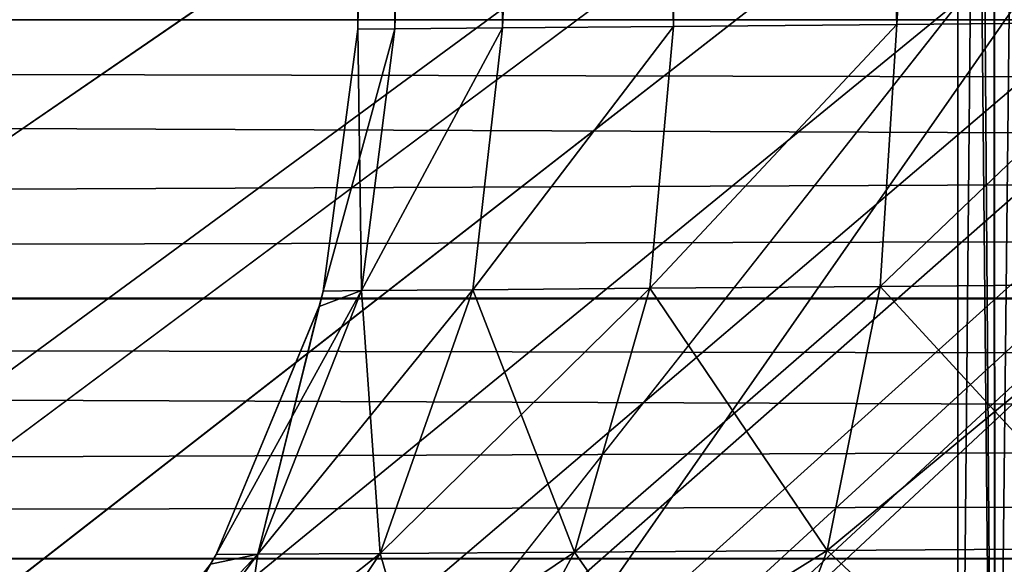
# Model space of a CAD drawing. Header units: metres. Extents: x -206 to 75, y -104 to 104.
# Tile 739 of 1056: x -25.679 to -25.222, y -45.253 to -45. Entities that reach past the tile are written whole.
import ezdxf

# ---------------------------------------------------------------- set-up
doc = ezdxf.new("R2010")
doc.units = ezdxf.units.M
doc.layers.add('solid_01_1-CONSUMER_THERM_B_125288', color=7, linetype='CONTINUOUS')

msp = doc.modelspace()

# ---------------------------------------------------------------- linework, layer by layer
at = {"layer": 'solid_01_1-CONSUMER_THERM_B_125288'}
for points in [[(-27.776106, 66.214066), (28.050987, 67.836098), (-27.757145, -66.232315)], [(28.050987, 67.836098), (-27.757065, -66.785934), (-27.757145, -66.232315)], [(28.050987, 67.836098), (27.851068, 67.319839), (-27.757065, -66.785934)], [(27.851068, 67.319839), (27.74942, 66.775635), (-27.757065, -66.785934)], [(27.74942, 66.775635), (-28.058632, -67.846397), (-27.858715, -67.330139)], [(27.74942, 66.775635), (27.749498, 66.222015), (-28.058632, -67.846397)], [(27.74942, 66.775635), (-27.858715, -67.330139), (-27.757065, -66.785934)], [(27.749498, 66.222015), (27.768459, -66.224365), (-28.058632, -67.846397)], [(-25.500031, -42.500023, 66.5), (-25.521885, -45.004387, 66.5), (-25.504848, -45.004242, 66.370598)], [(-25.500031, -42.500023, 72.5), (-25.521885, -45.004387, 72.5), (-25.521885, -45.004387, 66.5)], [(-25.500031, -42.500023, 66.5), (-25.500031, -42.500023, 72.5), (-25.521885, -45.004387, 66.5)], [(-25.482952, -42.500023, 72.629539), (-25.504848, -45.004238, 72.629402), (-25.521885, -45.004387, 72.5)], [(-25.500031, -42.500023, 72.5), (-25.482952, -42.500023, 72.629539), (-25.521885, -45.004387, 72.5)], [(-25.521885, -45.004387, 57.5), (-25.500031, -42.500023, 57.5), (-25.500031, -42.500023, 63.5)], [(-25.504848, -45.004242, 57.370602), (-25.500031, -42.500023, 57.5), (-25.521885, -45.004387, 57.5)], [(-25.521885, -45.004387, 63.5), (-25.500031, -42.500023, 63.5), (-25.482952, -42.500023, 63.629539)], [(-25.521885, -45.004387, 57.5), (-25.500031, -42.500023, 63.5), (-25.521885, -45.004387, 63.5)], [(-25.504848, -45.004238, 63.629398), (-25.521885, -45.004387, 63.5), (-25.482952, -42.500023, 63.629539)], [(-25.521885, -45.004387, 48.5), (-25.500031, -42.500023, 48.5), (-25.500031, -42.500023, 54.5)], [(-25.504848, -45.004242, 48.370602), (-25.500031, -42.500023, 48.5), (-25.521885, -45.004387, 48.5)], [(-25.521885, -45.004387, 54.5), (-25.500031, -42.500023, 54.5), (-25.482952, -42.500023, 54.629539)], [(-25.521885, -45.004387, 54.5), (-25.521885, -45.004387, 48.5), (-25.500031, -42.500023, 54.5)], [(-25.504848, -45.004238, 54.629398), (-25.521885, -45.004387, 54.5), (-25.482952, -42.500023, 54.629539)], [(-25.482952, -42.500023, 66.370461), (-25.504848, -45.004242, 66.370598), (-25.454899, -45.003799, 66.250015)], [(-25.500031, -42.500023, 66.5), (-25.504848, -45.004242, 66.370598), (-25.482952, -42.500023, 66.370461)], [(-25.433054, -42.500023, 72.749969), (-25.454899, -45.003799, 72.749985), (-25.504848, -45.004238, 72.629402)], [(-25.482952, -42.500023, 72.629539), (-25.433054, -42.500023, 72.749969), (-25.504848, -45.004238, 72.629402)], [(-25.504848, -45.004242, 57.370602), (-25.482952, -42.500023, 57.370461), (-25.500031, -42.500023, 57.5)], [(-25.454899, -45.003799, 57.250015), (-25.482952, -42.500023, 57.370461), (-25.504848, -45.004242, 57.370602)], [(-25.504848, -45.004238, 63.629398), (-25.482952, -42.500023, 63.629539), (-25.433054, -42.500023, 63.749966)], [(-25.504848, -45.004238, 63.629398), (-25.433054, -42.500023, 63.749966), (-25.454899, -45.003799, 63.749985)], [(-25.504848, -45.004242, 48.370602), (-25.482952, -42.500023, 48.370461), (-25.500031, -42.500023, 48.5)], [(-25.454899, -45.003799, 48.250015), (-25.482952, -42.500023, 48.370461), (-25.504848, -45.004242, 48.370602)], [(-25.504848, -45.004238, 54.629398), (-25.482952, -42.500023, 54.629539), (-25.433054, -42.500023, 54.749966)], [(-25.504848, -45.004238, 54.629398), (-25.433054, -42.500023, 54.749966), (-25.454899, -45.003799, 54.749985)], [(-25.482952, -42.500023, 66.370461), (-25.454899, -45.003799, 66.250015), (-25.433054, -42.500023, 66.250031)], [(-25.454899, -45.003799, 57.250015), (-25.433054, -42.500023, 57.250034), (-25.482952, -42.500023, 57.370461)], [(-25.454899, -45.003799, 48.250015), (-25.433054, -42.500023, 48.250034), (-25.482952, -42.500023, 48.370461)], [(-25.433054, -42.500023, 66.250031), (-25.454899, -45.003799, 66.250015), (-25.375437, -45.003109, 66.146461)], [(-25.353584, -42.500023, 72.853554), (-25.375437, -45.003109, 72.853539), (-25.454899, -45.003799, 72.749985)], [(-25.433054, -42.500023, 72.749969), (-25.353584, -42.500023, 72.853554), (-25.454899, -45.003799, 72.749985)], [(-25.375437, -45.003109, 57.146461), (-25.433054, -42.500023, 57.250034), (-25.454899, -45.003799, 57.250015)], [(-25.454899, -45.003799, 63.749985), (-25.433054, -42.500023, 63.749966), (-25.353584, -42.500023, 63.853554)], [(-25.454899, -45.003799, 63.749985), (-25.353584, -42.500023, 63.853554), (-25.375437, -45.003109, 63.853539)], [(-25.375437, -45.003109, 48.146461), (-25.433054, -42.500023, 48.250034), (-25.454899, -45.003799, 48.250015)], [(-25.454899, -45.003799, 54.749985), (-25.433054, -42.500023, 54.749966), (-25.353584, -42.500023, 54.853554)], [(-25.454899, -45.003799, 54.749985), (-25.353584, -42.500023, 54.853554), (-25.375437, -45.003109, 54.853539)], [(-25.433054, -42.500023, 66.250031), (-25.375437, -45.003109, 66.146461), (-25.353584, -42.500023, 66.146446)], [(-25.375437, -45.003109, 57.146461), (-25.353584, -42.500023, 57.146446), (-25.433054, -42.500023, 57.250034)], [(-25.375437, -45.003109, 48.146461), (-25.353584, -42.500023, 48.146446), (-25.433054, -42.500023, 48.250034)], [(-25.353584, -42.500023, 66.146446), (-25.375437, -45.003109, 66.146461), (-25.271873, -45.002205, 66.066994)], [(-25.353584, -42.500023, 72.853554), (-25.271872, -45.002205, 72.933006), (-25.375437, -45.003109, 72.853539)], [(-25.271873, -45.002205, 57.066998), (-25.353584, -42.500023, 57.146446), (-25.375437, -45.003109, 57.146461)], [(-25.375437, -45.003109, 63.853539), (-25.353584, -42.500023, 63.853554), (-25.271872, -45.002205, 63.933002)], [(-25.271873, -45.002205, 48.066998), (-25.353584, -42.500023, 48.146446), (-25.375437, -45.003109, 48.146461)], [(-25.375437, -45.003109, 54.853539), (-25.353584, -42.500023, 54.853554), (-25.271872, -45.002205, 54.933002)], [(-25.353584, -42.500023, 66.146446), (-25.271873, -45.002205, 66.066994), (-25.249994, -42.500023, 66.066978)], [(-25.353584, -42.500023, 72.853554), (-25.249994, -42.500023, 72.933022), (-25.271872, -45.002205, 72.933006)], [(-25.271873, -45.002205, 57.066998), (-25.249994, -42.500023, 57.066978), (-25.353584, -42.500023, 57.146446)], [(-25.271872, -45.002205, 63.933002), (-25.353584, -42.500023, 63.853554), (-25.249994, -42.500023, 63.933022)], [(-25.271873, -45.002205, 48.066998), (-25.249994, -42.500023, 48.066978), (-25.353584, -42.500023, 48.146446)], [(-25.271872, -45.002205, 54.933002), (-25.353584, -42.500023, 54.853554), (-25.249994, -42.500023, 54.933022)], [(-25.249994, -42.500023, 66.066978), (-25.271873, -45.002205, 66.066994), (-25.151258, -45.001152, 66.017036)], [(-25.151258, -45.001152, 57.01704), (-25.249994, -42.500023, 57.066978), (-25.271873, -45.002205, 57.066998)], [(-25.151258, -45.001152, 48.01704), (-25.249994, -42.500023, 48.066978), (-25.271873, -45.002205, 48.066998)], [(-25.12956, -42.500023, 72.982918), (-25.15126, -45.001152, 72.982964), (-25.271872, -45.002205, 72.933006)], [(-25.249994, -42.500023, 72.933022), (-25.12956, -42.500023, 72.982918), (-25.271872, -45.002205, 72.933006)], [(-25.271872, -45.002205, 63.933002), (-25.249994, -42.500023, 63.933022), (-25.12956, -42.500023, 63.982922)], [(-25.271872, -45.002205, 63.933002), (-25.12956, -42.500023, 63.982922), (-25.15126, -45.001152, 63.98296)], [(-25.271872, -45.002205, 54.933002), (-25.249994, -42.500023, 54.933022), (-25.12956, -42.500023, 54.982922)], [(-25.271872, -45.002205, 54.933002), (-25.12956, -42.500023, 54.982922), (-25.15126, -45.001152, 54.98296)], [(-25.249994, -42.500023, 66.066978), (-25.151258, -45.001152, 66.017036), (-25.12956, -42.500023, 66.017082)], [(-25.151258, -45.001152, 57.01704), (-25.12956, -42.500023, 57.017078), (-25.249994, -42.500023, 57.066978)], [(-25.151258, -45.001152, 48.01704), (-25.12956, -42.500023, 48.017078), (-25.249994, -42.500023, 48.066978)], [(-37.500031, -45.000031, 46), (37.499969, -42.999996, 46), (-0.000026, -44.55809, 46)], [(-37.500031, -43.000031, 46), (37.499969, -42.999996, 46), (-37.500031, -45.000031, 46)], [(-7.215464, -45.000015, 75), (-6.608119, -44.985512, 75), (-37.500031, -43.000031, 75)], [(-37.500031, -45.000031, 75), (-7.215464, -45.000015, 75), (-37.500031, -43.000031, 75)], [(-31.74662, -53.242668, 3.5), (-23.761374, -43.971901, 3.5), (-22.476263, -43.414597, 3.5)], [(-31.74662, -53.242668, 3.5), (-22.476263, -43.414597, 3.5), (-22.468449, -43.964489, 3.5)], [(-32.296379, -52.692909, 13.474928), (-23.106104, -43.483643, 13.477894), (-23.225908, -43.472317, 13.493205)], [(-32.296379, -52.692909, 13.474928), (-23.225908, -43.472317, 13.493205), (-23.328947, -43.478725, 13.498845)], [(-32.296379, -52.692909, 13.474928), (-23.328947, -43.478725, 13.498845), (-23.418198, -43.500023, 13.5)], [(-32.296379, -52.692909, 13.474928), (-22.97193, -43.513222, 13.445751), (-23.106104, -43.483643, 13.477894)], [(-34.074657, -44.88625, 13.5), (-33.722519, -45.069481, 13.5), (-23.418198, -43.500023, 13.5)], [(-33.722519, -45.069481, 13.5), (-33.387688, -45.282707, 13.5), (-23.418198, -43.500023, 13.5)], [(-33.387688, -45.282707, 13.5), (-33.072716, -45.524311, 13.5), (-23.418198, -43.500023, 13.5)], [(-33.072716, -45.524311, 13.5), (-32.779999, -45.792446, 13.5), (-23.418198, -43.500023, 13.5)], [(-32.779999, -45.792446, 13.5), (-32.511768, -46.085075, 13.5), (-23.418198, -43.500023, 13.5)], [(-32.778759, -52.226917, 13.5), (-32.453728, -52.535561, 13.5), (-23.418198, -43.500023, 13.5)], [(-32.510639, -51.934185, 13.5), (-32.778759, -52.226917, 13.5), (-23.418198, -43.500023, 13.5)], [(-32.511768, -46.085075, 13.5), (-32.270065, -46.399967, 13.5), (-23.418198, -43.500023, 13.5)], [(-32.269058, -51.619198, 13.5), (-32.510639, -51.934185, 13.5), (-23.418198, -43.500023, 13.5)], [(-32.296379, -52.692909, 13.474928), (-23.418198, -43.500023, 13.5), (-32.453728, -52.535561, 13.5)], [(-32.270065, -46.399967, 13.5), (-32.056728, -46.73473, 13.5), (-23.418198, -43.500023, 13.5)], [(-32.055851, -51.284355, 13.5), (-32.269058, -51.619198, 13.5), (-23.418198, -43.500023, 13.5)], [(-32.056728, -46.73473, 13.5), (-31.873381, -47.086807, 13.5), (-23.418198, -43.500023, 13.5)], [(-31.872639, -50.932205, 13.5), (-32.055851, -51.284355, 13.5), (-23.418198, -43.500023, 13.5)], [(-31.873381, -47.086807, 13.5), (-31.721422, -47.453526, 13.5), (-23.418198, -43.500023, 13.5)], [(-31.720821, -50.56543, 13.5), (-31.872639, -50.932205, 13.5), (-23.418198, -43.500023, 13.5)], [(-31.721422, -47.453526, 13.5), (-31.602005, -47.832085, 13.5), (-23.418198, -43.500023, 13.5)], [(-31.601549, -50.186813, 13.5), (-31.720821, -50.56543, 13.5), (-23.418198, -43.500023, 13.5)], [(-31.602005, -47.832085, 13.5), (-31.516037, -48.219616, 13.5), (-23.418198, -43.500023, 13.5)], [(-31.515738, -49.79929, 13.5), (-31.601549, -50.186813, 13.5), (-23.418198, -43.500023, 13.5)], [(-31.516037, -48.219616, 13.5), (-31.464174, -48.613136, 13.5), (-23.418198, -43.500023, 13.5)], [(-31.46402, -49.405685, 13.5), (-31.515738, -49.79929, 13.5), (-23.418198, -43.500023, 13.5)], [(-31.464174, -48.613136, 13.5), (-31.446808, -49.009651, 13.5), (-23.418198, -43.500023, 13.5)], [(-31.46402, -49.405685, 13.5), (-23.418198, -43.500023, 13.5), (-31.446808, -49.009651, 13.5)], [(-32.296379, -52.692909, 13.474928), (-32.146782, -52.842506, 13.400871), (-22.97193, -43.513222, 13.445751)], [(-32.146782, -52.842506, 13.400871), (-22.833157, -43.556263, 13.39128), (-22.97193, -43.513222, 13.445751)], [(-32.146782, -52.842506, 13.400871), (-32.012604, -52.976685, 13.281551), (-22.833157, -43.556263, 13.39128)], [(-32.012604, -52.976685, 13.281551), (-22.766403, -43.580116, 13.35567), (-22.833157, -43.556263, 13.39128)], [(-32.012604, -52.976685, 13.281551), (-22.703268, -43.604183, 13.315196), (-22.766403, -43.580116, 13.35567)], [(-32.012604, -52.976685, 13.281551), (-22.644897, -43.627785, 13.270741), (-22.703268, -43.604183, 13.315196)], [(-32.012604, -52.976685, 13.281551), (-31.900591, -53.088696, 13.122963), (-22.644897, -43.627785, 13.270741)], [(-31.900591, -53.088696, 13.122963), (-22.591944, -43.650574, 13.223137), (-22.644897, -43.627785, 13.270741)], [(-31.900591, -53.088696, 13.122963), (-22.545523, -43.67223, 13.173878), (-22.591944, -43.650574, 13.223137)], [(-31.900591, -53.088696, 13.122963), (-22.505962, -43.692696, 13.124171), (-22.545523, -43.67223, 13.173878)], [(-31.900591, -53.088696, 13.122963), (-22.473345, -43.712097, 13.075119), (-22.505962, -43.692696, 13.124171)], [(-31.900591, -53.088696, 13.122963), (-31.81637, -53.172916, 12.933075), (-22.473345, -43.712097, 13.075119)], [(-31.81637, -53.172916, 12.933075), (-22.447515, -43.730572, 13.02775), (-22.473345, -43.712097, 13.075119)], [(-31.81637, -53.172916, 12.933075), (-22.42779, -43.748486, 12.982288), (-22.447515, -43.730572, 13.02775)], [(-31.81637, -53.172916, 12.933075), (-22.413593, -43.766106, 12.938953), (-22.42779, -43.748486, 12.982288)], [(-31.81637, -53.172916, 12.933075), (-22.404091, -43.784035, 12.896791), (-22.413593, -43.766106, 12.938953)], [(-31.81637, -53.172916, 12.933075), (-31.764172, -53.225117, 12.721427), (-22.404091, -43.784035, 12.896791)], [(-31.764172, -53.225117, 12.721427), (-22.398977, -43.802319, 12.856084), (-22.404091, -43.784035, 12.896791)], [(-31.764172, -53.225117, 12.721427), (-22.397982, -43.821037, 12.817101), (-22.398977, -43.802319, 12.856084)], [(-25.226442, -45.608761, 72.529541), (-25.243778, -43.815868, 72.400002), (-25.243523, -45.608761, 72.400002)], [(-25.243778, -43.815868, 66.5), (-25.243523, -45.608761, 72.400002), (-25.243778, -43.815868, 72.400002)], [(-25.243523, -45.608761, 66.5), (-25.243523, -45.608761, 72.400002), (-25.243778, -43.815868, 66.5)], [(-25.226442, -45.608761, 72.529541), (-25.239645, -43.815868, 72.464165), (-25.243778, -43.815868, 72.400002)], [(-25.226742, -43.815868, 66.37059), (-25.243523, -45.608761, 66.5), (-25.243778, -43.815868, 66.5)], [(-25.226442, -45.608761, 66.370461), (-25.243523, -45.608761, 66.5), (-25.226742, -43.815868, 66.37059)], [(-25.226442, -45.608761, 72.529541), (-25.227333, -43.815868, 72.527176), (-25.239645, -43.815868, 72.464165)], [(-25.226442, -45.608761, 72.529541), (-25.206884, -43.815865, 72.588501), (-25.227333, -43.815868, 72.527176)], [(-25.226442, -45.608761, 66.370461), (-25.226742, -43.815868, 66.37059), (-25.17679, -43.815861, 66.25)], [(-25.176546, -45.608753, 66.250031), (-25.226442, -45.608761, 66.370461), (-25.17679, -43.815861, 66.25)], [(-25.226442, -45.608761, 72.529541), (-25.176546, -45.608753, 72.649971), (-25.206884, -43.815865, 72.588501)], [(-31.764172, -53.225117, 12.721427), (-22.400311, -43.839455, 12.780789), (-22.397982, -43.821037, 12.817101)], [(-31.764172, -53.225117, 12.721427), (-22.412003, -43.874203, 12.717447), (-22.400311, -43.839455, 12.780789)], [(-31.764172, -53.225117, 12.721427), (-31.74662, -53.242668, 12.5), (-22.412003, -43.874203, 12.717447)], [(-31.74662, -53.242668, 12.5), (-22.427774, -43.904499, 12.664712), (-22.412003, -43.874203, 12.717447)], [(-31.74662, -53.242668, 12.5), (-22.443794, -43.92989, 12.618376), (-22.427774, -43.904499, 12.664712)], [(-31.74662, -53.242668, 12.5), (-22.457331, -43.949314, 12.575701), (-22.443794, -43.92989, 12.618376)], [(-31.74662, -53.242668, 12.5), (-22.465839, -43.960968, 12.535916), (-22.457331, -43.949314, 12.575701)], [(-31.74662, -53.242668, 12.5), (-22.468449, -43.964489, 12.5), (-22.465839, -43.960968, 12.535916)], [(-22.468449, -43.964489, 3.5), (-22.468449, -43.964489, 12.5), (-31.74662, -53.242668, 12.5)], [(-31.74662, -53.242668, 3.5), (-22.468449, -43.964489, 3.5), (-31.74662, -53.242668, 12.5)], [(-31.74662, -53.242668, 3.5), (-23.781349, -43.981968, 3.5), (-23.761374, -43.971901, 3.5)], [(-31.74662, -53.242668, 3.5), (-25.006231, -44.691532, 3.5), (-23.781349, -43.981968, 3.5)], [(-0.000026, -44.55809, 46), (-2.693382, -44.669418, 46), (-37.500031, -45.000031, 46)], [(-2.693382, -44.669418, 46), (-7.215464, -45.000015, 46), (-37.500031, -45.000031, 46)], [(-31.74662, -53.242668, 3.5), (-26.153526, -45.546333, 3.5), (-25.006231, -44.691532, 3.5)], [(-25.853172, -45.904179, 3.455959), (-25.006231, -44.691532, 3.5), (-26.153526, -45.546333, 3.5)], [(-25.853172, -45.904179, 3.455959), (-24.785629, -45.026489, 3.467618), (-25.006231, -44.691532, 3.5)], [(-37.500031, -45.128933, 74.983101), (-7.215464, -45.000015, 75), (-37.500031, -45.000031, 75)], [(-7.215464, -45.065186, 74.995735), (-7.215464, -45.000015, 75), (-37.500031, -45.128933, 74.983101)], [(-7.215464, -45.065189, 46.004265), (-37.500031, -45.000031, 46), (-7.215464, -45.000015, 46)], [(-7.215464, -45.129356, 46.017017), (-37.500031, -45.12944, 46.017036), (-37.500031, -45.000031, 46)], [(-7.215464, -45.065189, 46.004265), (-7.215464, -45.129356, 46.017017), (-37.500031, -45.000031, 46)], [(-25.375437, -45.003109, 66.146461), (-25.468639, -45.12521, 66.242043), (-25.386526, -45.124542, 66.135315)], [(-25.375437, -45.003109, 66.146461), (-25.454899, -45.003799, 66.250015), (-25.468639, -45.12521, 66.242043)], [(-25.375437, -45.003109, 72.853539), (-25.386526, -45.124542, 72.864685), (-25.468639, -45.12521, 72.757957)], [(-25.454899, -45.003799, 72.749985), (-25.375437, -45.003109, 72.853539), (-25.468639, -45.12521, 72.757957)], [(-25.375437, -45.003109, 48.146461), (-25.468639, -45.12521, 48.242039), (-25.386526, -45.124542, 48.135319)], [(-25.375437, -45.003109, 48.146461), (-25.454899, -45.003799, 48.250015), (-25.468639, -45.12521, 48.242039)], [(-25.375437, -45.003109, 57.146461), (-25.468639, -45.12521, 57.242039), (-25.386526, -45.124542, 57.135319)], [(-25.375437, -45.003109, 57.146461), (-25.454899, -45.003799, 57.250015), (-25.468639, -45.12521, 57.242039)], [(-25.375437, -45.003109, 54.853539), (-25.386526, -45.124542, 54.864681), (-25.468639, -45.12521, 54.757961)], [(-25.454899, -45.003799, 54.749985), (-25.375437, -45.003109, 54.853539), (-25.468639, -45.12521, 54.757961)], [(-25.375437, -45.003109, 63.853539), (-25.386526, -45.124542, 63.864681), (-25.468639, -45.12521, 63.757961)], [(-25.454899, -45.003799, 63.749985), (-25.375437, -45.003109, 63.853539), (-25.468639, -45.12521, 63.757961)], [(-25.271873, -45.002205, 66.066994), (-25.386526, -45.124542, 66.135315), (-25.279598, -45.123665, 66.053535)], [(-25.271873, -45.002205, 66.066994), (-25.375437, -45.003109, 66.146461), (-25.386526, -45.124542, 66.135315)], [(-25.271872, -45.002205, 72.933006), (-25.279598, -45.123665, 72.946465), (-25.386526, -45.124542, 72.864685)], [(-25.375437, -45.003109, 72.853539), (-25.271872, -45.002205, 72.933006), (-25.386526, -45.124542, 72.864685)], [(-25.271873, -45.002205, 48.066998), (-25.386526, -45.124542, 48.135319), (-25.279598, -45.123665, 48.053535)], [(-25.271873, -45.002205, 48.066998), (-25.375437, -45.003109, 48.146461), (-25.386526, -45.124542, 48.135319)], [(-25.271873, -45.002205, 57.066998), (-25.386526, -45.124542, 57.135319), (-25.279598, -45.123665, 57.053535)], [(-25.271873, -45.002205, 57.066998), (-25.375437, -45.003109, 57.146461), (-25.386526, -45.124542, 57.135319)], [(-25.271872, -45.002205, 54.933002), (-25.279598, -45.123665, 54.946468), (-25.386526, -45.124542, 54.864681)], [(-25.375437, -45.003109, 54.853539), (-25.271872, -45.002205, 54.933002), (-25.386526, -45.124542, 54.864681)], [(-25.271872, -45.002205, 63.933002), (-25.279598, -45.123665, 63.946468), (-25.386526, -45.124542, 63.864681)], [(-25.375437, -45.003109, 63.853539), (-25.271872, -45.002205, 63.933002), (-25.386526, -45.124542, 63.864681)], [(-25.151258, -45.001152, 66.017036), (-25.279598, -45.123665, 66.053535), (-25.155169, -45.122643, 66.002304)], [(-25.151258, -45.001152, 66.017036), (-25.271873, -45.002205, 66.066994), (-25.279598, -45.123665, 66.053535)], [(-25.15126, -45.001152, 72.982964), (-25.155172, -45.122643, 72.997696), (-25.279598, -45.123665, 72.946465)], [(-25.271872, -45.002205, 72.933006), (-25.15126, -45.001152, 72.982964), (-25.279598, -45.123665, 72.946465)], [(-25.151258, -45.001152, 48.01704), (-25.279598, -45.123665, 48.053535), (-25.155169, -45.122643, 48.002304)], [(-25.151258, -45.001152, 48.01704), (-25.271873, -45.002205, 48.066998), (-25.279598, -45.123665, 48.053535)], [(-25.151258, -45.001152, 57.01704), (-25.279598, -45.123665, 57.053535), (-25.155169, -45.122643, 57.002304)], [(-25.151258, -45.001152, 57.01704), (-25.271873, -45.002205, 57.066998), (-25.279598, -45.123665, 57.053535)], [(-25.15126, -45.001152, 54.98296), (-25.155172, -45.122643, 54.997696), (-25.279598, -45.123665, 54.946468)], [(-25.271872, -45.002205, 54.933002), (-25.15126, -45.001152, 54.98296), (-25.279598, -45.123665, 54.946468)], [(-25.15126, -45.001152, 63.98296), (-25.155172, -45.122643, 63.997696), (-25.279598, -45.123665, 63.946468)], [(-25.271872, -45.002205, 63.933002), (-25.15126, -45.001152, 63.98296), (-25.279598, -45.123665, 63.946468)], [(-25.504848, -45.004238, 72.629402), (-25.537968, -45.125893, 72.5), (-25.521885, -45.004387, 72.5)], [(-25.504848, -45.004238, 72.629402), (-25.520309, -45.125633, 72.633568), (-25.537968, -45.125893, 72.5)], [(-25.504848, -45.004238, 63.629398), (-25.537968, -45.125893, 63.5), (-25.521885, -45.004387, 63.5)], [(-25.504848, -45.004238, 54.629398), (-25.537968, -45.125893, 54.5), (-25.521885, -45.004387, 54.5)], [(-25.504848, -45.004238, 63.629398), (-25.520309, -45.125633, 63.633568), (-25.537968, -45.125893, 63.5)], [(-25.504848, -45.004238, 54.629398), (-25.520309, -45.125633, 54.633568), (-25.537968, -45.125893, 54.5)], [(-25.521885, -45.004387, 66.5), (-25.537968, -45.125889, 66.5), (-25.520311, -45.125633, 66.366432)], [(-25.537968, -45.125893, 72.5), (-25.537968, -45.125889, 66.5), (-25.521885, -45.004387, 66.5)], [(-25.521885, -45.004387, 72.5), (-25.537968, -45.125893, 72.5), (-25.521885, -45.004387, 66.5)], [(-25.521885, -45.004387, 48.5), (-25.537968, -45.125889, 48.5), (-25.520311, -45.125633, 48.366436)], [(-25.537968, -45.125893, 54.5), (-25.537968, -45.125889, 48.5), (-25.521885, -45.004387, 48.5)], [(-25.537968, -45.125893, 54.5), (-25.521885, -45.004387, 48.5), (-25.521885, -45.004387, 54.5)], [(-25.537968, -45.125893, 63.5), (-25.521885, -45.004387, 57.5), (-25.521885, -45.004387, 63.5)], [(-25.537968, -45.125889, 57.5), (-25.521885, -45.004387, 57.5), (-25.537968, -45.125893, 63.5)], [(-25.520311, -45.125633, 57.366436), (-25.521885, -45.004387, 57.5), (-25.537968, -45.125889, 57.5)], [(-25.504848, -45.004242, 66.370598), (-25.521885, -45.004387, 66.5), (-25.520311, -45.125633, 66.366432)], [(-25.504848, -45.004242, 48.370602), (-25.521885, -45.004387, 48.5), (-25.520311, -45.125633, 48.366436)], [(-25.504848, -45.004242, 57.370602), (-25.521885, -45.004387, 57.5), (-25.520311, -45.125633, 57.366436)], [(-25.454899, -45.003799, 66.250015), (-25.520311, -45.125633, 66.366432), (-25.468639, -45.12521, 66.242043)], [(-25.454899, -45.003799, 66.250015), (-25.504848, -45.004242, 66.370598), (-25.520311, -45.125633, 66.366432)], [(-25.454899, -45.003799, 48.250015), (-25.520311, -45.125633, 48.366436), (-25.468639, -45.12521, 48.242039)], [(-25.454899, -45.003799, 48.250015), (-25.504848, -45.004242, 48.370602), (-25.520311, -45.125633, 48.366436)], [(-25.454899, -45.003799, 57.250015), (-25.520311, -45.125633, 57.366436), (-25.468639, -45.12521, 57.242039)], [(-25.454899, -45.003799, 57.250015), (-25.504848, -45.004242, 57.370602), (-25.520311, -45.125633, 57.366436)], [(-25.454899, -45.003799, 72.749985), (-25.468639, -45.12521, 72.757957), (-25.520309, -45.125633, 72.633568)], [(-25.504848, -45.004238, 72.629402), (-25.454899, -45.003799, 72.749985), (-25.520309, -45.125633, 72.633568)], [(-25.454899, -45.003799, 54.749985), (-25.468639, -45.12521, 54.757961), (-25.520309, -45.125633, 54.633568)], [(-25.504848, -45.004238, 54.629398), (-25.454899, -45.003799, 54.749985), (-25.520309, -45.125633, 54.633568)], [(-25.454899, -45.003799, 63.749985), (-25.468639, -45.12521, 63.757961), (-25.520309, -45.125633, 63.633568)], [(-25.504848, -45.004238, 63.629398), (-25.454899, -45.003799, 63.749985), (-25.520309, -45.125633, 63.633568)], [(-25.853172, -45.904179, 3.455959), (-24.570745, -45.352772, 3.371311), (-24.785629, -45.026489, 3.467618)], [(-7.215464, -45.129353, 74.982979), (-7.215464, -45.065186, 74.995735), (-37.500031, -45.128933, 74.983101)], [(-25.520309, -45.125633, 72.633568), (-25.587698, -45.248013, 72.5), (-25.539856, -45.132946, 72.5)], [(-25.568323, -45.247856, 72.646439), (-25.587698, -45.248013, 72.5), (-25.520309, -45.125633, 72.633568)], [(-25.520309, -45.125633, 63.633568), (-25.587698, -45.248013, 63.5), (-25.539856, -45.132946, 63.5)], [(-25.568323, -45.247856, 63.646435), (-25.587698, -45.248013, 63.5), (-25.520309, -45.125633, 63.633568)], [(-25.587698, -45.248013, 54.5), (-25.539856, -45.132946, 54.5), (-25.520309, -45.125633, 54.633568)], [(-25.568323, -45.247856, 54.646435), (-25.587698, -45.248013, 54.5), (-25.520309, -45.125633, 54.633568)], [(-25.520311, -45.125633, 66.366432), (-25.568325, -45.247856, 66.353569), (-25.511591, -45.247475, 66.217239)], [(-25.520311, -45.125633, 66.366432), (-25.537968, -45.125889, 66.5), (-25.568325, -45.247856, 66.353569)], [(-25.568325, -45.247856, 48.353569), (-25.520311, -45.125633, 48.366436), (-25.537968, -45.125889, 48.5)], [(-25.568325, -45.247856, 48.353569), (-25.511591, -45.247475, 48.217239), (-25.520311, -45.125633, 48.366436)], [(-25.520311, -45.125633, 57.366436), (-25.537968, -45.125889, 57.5), (-25.568325, -45.247856, 57.353569)], [(-25.520311, -45.125633, 57.366436), (-25.568325, -45.247856, 57.353569), (-25.511591, -45.247475, 57.217239)], [(-25.537968, -45.125889, 66.5), (-25.539845, -45.1329, 66.5), (-25.568325, -45.247856, 66.353569)], [(-25.539845, -45.1329, 48.5), (-25.568325, -45.247856, 48.353569), (-25.537968, -45.125889, 48.5)], [(-25.568325, -45.247856, 57.353569), (-25.537968, -45.125889, 57.5), (-25.539845, -45.1329, 57.5)], [(-25.568323, -45.247856, 72.646439), (-25.520309, -45.125633, 72.633568), (-25.468639, -45.12521, 72.757957)], [(-25.511593, -45.247478, 72.782761), (-25.568323, -45.247856, 72.646439), (-25.468639, -45.12521, 72.757957)], [(-25.568323, -45.247856, 54.646435), (-25.520309, -45.125633, 54.633568), (-25.468639, -45.12521, 54.757961)], [(-25.511593, -45.247478, 54.782764), (-25.568323, -45.247856, 54.646435), (-25.468639, -45.12521, 54.757961)], [(-25.568323, -45.247856, 63.646435), (-25.520309, -45.125633, 63.633568), (-25.468639, -45.12521, 63.757961)], [(-25.511593, -45.247478, 63.782764), (-25.568323, -45.247856, 63.646435), (-25.468639, -45.12521, 63.757961)], [(-25.520309, -45.125633, 72.633568), (-25.539856, -45.132946, 72.5), (-25.537968, -45.125893, 72.5)], [(-25.520309, -45.125633, 63.633568), (-25.539856, -45.132946, 63.5), (-25.537968, -45.125893, 63.5)], [(-25.539856, -45.132946, 54.5), (-25.537968, -45.125893, 54.5), (-25.520309, -45.125633, 54.633568)], [(-25.539856, -45.132946, 72.5), (-25.539845, -45.1329, 66.5), (-25.537968, -45.125889, 66.5)], [(-25.537968, -45.125893, 72.5), (-25.539856, -45.132946, 72.5), (-25.537968, -45.125889, 66.5)], [(-25.539856, -45.132946, 54.5), (-25.539845, -45.1329, 48.5), (-25.537968, -45.125889, 48.5)], [(-25.539856, -45.132946, 54.5), (-25.537968, -45.125889, 48.5), (-25.537968, -45.125893, 54.5)], [(-25.537968, -45.125889, 57.5), (-25.537968, -45.125893, 63.5), (-25.539856, -45.132946, 63.5)], [(-25.539845, -45.1329, 57.5), (-25.537968, -45.125889, 57.5), (-25.539856, -45.132946, 63.5)], [(-25.468639, -45.12521, 66.242043), (-25.520311, -45.125633, 66.366432), (-25.511591, -45.247475, 66.217239)], [(-25.511591, -45.247475, 48.217239), (-25.468639, -45.12521, 48.242039), (-25.520311, -45.125633, 48.366436)], [(-25.468639, -45.12521, 57.242039), (-25.520311, -45.125633, 57.366436), (-25.511591, -45.247475, 57.217239)], [(-25.511593, -45.247478, 72.782761), (-25.468639, -45.12521, 72.757957), (-25.386526, -45.124542, 72.864685)], [(-25.421476, -45.246876, 72.899635), (-25.511593, -45.247478, 72.782761), (-25.386526, -45.124542, 72.864685)], [(-25.511593, -45.247478, 54.782764), (-25.468639, -45.12521, 54.757961), (-25.386526, -45.124542, 54.864681)], [(-25.421476, -45.246876, 54.899635), (-25.511593, -45.247478, 54.782764), (-25.386526, -45.124542, 54.864681)], [(-25.511593, -45.247478, 63.782764), (-25.468639, -45.12521, 63.757961), (-25.386526, -45.124542, 63.864681)], [(-25.421476, -45.246876, 63.899635), (-25.511593, -45.247478, 63.782764), (-25.386526, -45.124542, 63.864681)], [(-25.468639, -45.12521, 66.242043), (-25.511591, -45.247475, 66.217239), (-25.421476, -45.246876, 66.100365)], [(-25.511591, -45.247475, 48.217239), (-25.421476, -45.246876, 48.100365), (-25.468639, -45.12521, 48.242039)], [(-25.468639, -45.12521, 57.242039), (-25.511591, -45.247475, 57.217239), (-25.421476, -45.246876, 57.100365)], [(-25.386526, -45.124542, 66.135315), (-25.468639, -45.12521, 66.242043), (-25.421476, -45.246876, 66.100365)], [(-25.421476, -45.246876, 48.100365), (-25.386526, -45.124542, 48.135319), (-25.468639, -45.12521, 48.242039)], [(-25.386526, -45.124542, 57.135319), (-25.468639, -45.12521, 57.242039), (-25.421476, -45.246876, 57.100365)], [(-25.421476, -45.246876, 72.899635), (-25.386526, -45.124542, 72.864685), (-25.279598, -45.123665, 72.946465)], [(-25.304201, -45.24609, 72.98909), (-25.421476, -45.246876, 72.899635), (-25.279598, -45.123665, 72.946465)], [(-25.421476, -45.246876, 54.899635), (-25.386526, -45.124542, 54.864681), (-25.279598, -45.123665, 54.946468)], [(-25.304201, -45.24609, 54.989086), (-25.421476, -45.246876, 54.899635), (-25.279598, -45.123665, 54.946468)], [(-25.421476, -45.246876, 63.899635), (-25.386526, -45.124542, 63.864681), (-25.279598, -45.123665, 63.946468)], [(-25.304201, -45.24609, 63.989086), (-25.421476, -45.246876, 63.899635), (-25.279598, -45.123665, 63.946468)], [(-25.386526, -45.124542, 66.135315), (-25.421476, -45.246876, 66.100365), (-25.304201, -45.246086, 66.010918)], [(-25.421476, -45.246876, 48.100365), (-25.304201, -45.246086, 48.010914), (-25.386526, -45.124542, 48.135319)], [(-25.386526, -45.124542, 57.135319), (-25.421476, -45.246876, 57.100365), (-25.304201, -45.246086, 57.010914)], [(-25.279598, -45.123665, 66.053535), (-25.386526, -45.124542, 66.135315), (-25.304201, -45.246086, 66.010918)], [(-25.304201, -45.246086, 48.010914), (-25.279598, -45.123665, 48.053535), (-25.386526, -45.124542, 48.135319)], [(-25.279598, -45.123665, 57.053535), (-25.386526, -45.124542, 57.135319), (-25.304201, -45.246086, 57.010914)], [(-25.304201, -45.24609, 72.98909), (-25.279598, -45.123665, 72.946465), (-25.155172, -45.122643, 72.997696)], [(-25.167839, -45.245171, 73.044975), (-25.304201, -45.24609, 72.98909), (-25.155172, -45.122643, 72.997696)], [(-25.304201, -45.24609, 54.989086), (-25.279598, -45.123665, 54.946468), (-25.155172, -45.122643, 54.997696)], [(-25.167839, -45.245171, 55.044979), (-25.304201, -45.24609, 54.989086), (-25.155172, -45.122643, 54.997696)], [(-25.304201, -45.24609, 63.989086), (-25.279598, -45.123665, 63.946468), (-25.155172, -45.122643, 63.997696)], [(-25.167839, -45.245171, 64.044975), (-25.304201, -45.24609, 63.989086), (-25.155172, -45.122643, 63.997696)], [(-25.279598, -45.123665, 66.053535), (-25.304201, -45.246086, 66.010918), (-25.167833, -45.245167, 65.955025)], [(-25.304201, -45.246086, 48.010914), (-25.167833, -45.245167, 47.955021), (-25.279598, -45.123665, 48.053535)], [(-25.279598, -45.123665, 57.053535), (-25.304201, -45.246086, 57.010914), (-25.167833, -45.245167, 56.955021)], [(-25.155169, -45.122643, 66.002304), (-25.279598, -45.123665, 66.053535), (-25.167833, -45.245167, 65.955025)], [(-25.167833, -45.245167, 47.955021), (-25.155169, -45.122643, 48.002304), (-25.279598, -45.123665, 48.053535)], [(-25.155169, -45.122643, 57.002304), (-25.279598, -45.123665, 57.053535), (-25.167833, -45.245167, 56.955021)], [(-7.215464, -45.129353, 74.982979), (-37.500031, -45.128933, 74.983101), (-37.500031, -45.249691, 74.933212)], [(-7.215464, -45.191334, 74.961952), (-7.215464, -45.129353, 74.982979), (-37.500031, -45.249691, 74.933212)], [(-7.215464, -45.129356, 46.017017), (-7.215464, -45.191326, 46.038048), (-37.500031, -45.12944, 46.017036)], [(-7.215464, -45.25, 46.066978), (-37.500031, -45.250145, 46.067051), (-37.500031, -45.12944, 46.017036)], [(-7.215464, -45.191326, 46.038048), (-7.215464, -45.25, 46.066978), (-37.500031, -45.12944, 46.017036)], [(-25.539845, -45.1329, 66.5), (-25.587698, -45.248013, 66.5), (-25.568325, -45.247856, 66.353569)], [(-25.539856, -45.132946, 72.5), (-25.587698, -45.248013, 66.5), (-25.539845, -45.1329, 66.5)], [(-25.539845, -45.1329, 48.5), (-25.587698, -45.248013, 48.5), (-25.568325, -45.247856, 48.353569)], [(-25.539856, -45.132946, 54.5), (-25.587698, -45.248013, 48.5), (-25.539845, -45.1329, 48.5)], [(-25.587698, -45.248013, 57.5), (-25.539845, -45.1329, 57.5), (-25.539856, -45.132946, 63.5)], [(-25.568325, -45.247856, 57.353569), (-25.539845, -45.1329, 57.5), (-25.587698, -45.248013, 57.5)], [(-25.539856, -45.132946, 72.5), (-25.587698, -45.248013, 72.5), (-25.587698, -45.248013, 66.5)], [(-25.587698, -45.248013, 54.5), (-25.587698, -45.248013, 48.5), (-25.539856, -45.132946, 54.5)], [(-25.587698, -45.248013, 57.5), (-25.539856, -45.132946, 63.5), (-25.587698, -45.248013, 63.5)], [(-7.215464, -45.250019, 74.933014), (-7.215464, -45.191334, 74.961952), (-37.500031, -45.249691, 74.933212)], [(-25.345724, -45.354919, 73.06102), (-25.304201, -45.24609, 72.98909), (-25.167839, -45.245171, 73.044975)], [(-25.18927, -45.354176, 73.124977), (-25.345724, -45.354919, 73.06102), (-25.167839, -45.245171, 73.044975)], [(-25.345724, -45.354919, 55.061016), (-25.304201, -45.24609, 54.989086), (-25.167839, -45.245171, 55.044979)], [(-25.18927, -45.354176, 55.124981), (-25.345724, -45.354919, 55.061016), (-25.167839, -45.245171, 55.044979)], [(-25.345724, -45.354919, 64.06102), (-25.304201, -45.24609, 63.989086), (-25.167839, -45.245171, 64.044975)], [(-25.18927, -45.354176, 64.124977), (-25.345724, -45.354919, 64.06102), (-25.167839, -45.245171, 64.044975)], [(-25.167833, -45.245167, 65.955025), (-25.304201, -45.246086, 66.010918), (-25.189264, -45.354172, 65.875023)], [(-25.189264, -45.354172, 47.875023), (-25.167833, -45.245167, 47.955021), (-25.304201, -45.246086, 48.010914)], [(-25.167833, -45.245167, 56.955021), (-25.304201, -45.246086, 57.010914), (-25.189264, -45.354172, 56.875023)], [(-7.215464, -45.250019, 74.933014), (-37.500031, -45.249691, 74.933212), (-37.500031, -45.353397, 74.853737)], [(-7.215464, -45.25, 46.066978), (-7.215464, -45.353519, 46.146397), (-37.500031, -45.250145, 46.067051)], [(-25.648973, -45.35635, 72.668053), (-25.6712, -45.356441, 72.5), (-25.568323, -45.247856, 72.646439)], [(-25.568323, -45.247856, 72.646439), (-25.6712, -45.356441, 72.5), (-25.590317, -45.252544, 72.5)], [(-25.648973, -45.35635, 63.668049), (-25.6712, -45.356441, 63.5), (-25.568323, -45.247856, 63.646435)], [(-25.568323, -45.247856, 63.646435), (-25.6712, -45.356441, 63.5), (-25.590317, -45.252544, 63.5)], [(-25.669863, -45.355122, 54.5), (-25.590317, -45.252544, 54.5), (-25.568323, -45.247856, 54.646435)], [(-25.648973, -45.35635, 54.668049), (-25.669863, -45.355122, 54.5), (-25.568323, -45.247856, 54.646435)], [(-25.568325, -45.247856, 66.353569), (-25.648975, -45.35635, 66.331955), (-25.583813, -45.356041, 66.175537)], [(-25.568325, -45.247856, 66.353569), (-25.587698, -45.248013, 66.5), (-25.648975, -45.35635, 66.331955)], [(-25.648975, -45.35635, 48.331955), (-25.568325, -45.247856, 48.353569), (-25.587698, -45.248013, 48.5)], [(-25.648975, -45.35635, 48.331955), (-25.583813, -45.356041, 48.175537), (-25.568325, -45.247856, 48.353569)], [(-25.568325, -45.247856, 57.353569), (-25.587698, -45.248013, 57.5), (-25.648975, -45.35635, 57.331955)], [(-25.568325, -45.247856, 57.353569), (-25.648975, -45.35635, 57.331955), (-25.583813, -45.356041, 57.175537)], [(-25.587698, -45.248013, 66.5), (-25.590334, -45.252575, 66.5), (-25.648975, -45.35635, 66.331955)], [(-25.590334, -45.252575, 48.5), (-25.648975, -45.35635, 48.331955), (-25.587698, -45.248013, 48.5)], [(-25.648975, -45.35635, 57.331955), (-25.587698, -45.248013, 57.5), (-25.590334, -45.252575, 57.5)], [(-25.648973, -45.35635, 72.668053), (-25.568323, -45.247856, 72.646439), (-25.511593, -45.247478, 72.782761)], [(-25.583815, -45.356041, 72.824463), (-25.648973, -45.35635, 72.668053), (-25.511593, -45.247478, 72.782761)], [(-25.648973, -45.35635, 54.668049), (-25.568323, -45.247856, 54.646435), (-25.511593, -45.247478, 54.782764)], [(-25.583815, -45.356041, 54.824467), (-25.648973, -45.35635, 54.668049), (-25.511593, -45.247478, 54.782764)], [(-25.648973, -45.35635, 63.668049), (-25.568323, -45.247856, 63.646435), (-25.511593, -45.247478, 63.782764)], [(-25.583815, -45.356041, 63.824467), (-25.648973, -45.35635, 63.668049), (-25.511593, -45.247478, 63.782764)], [(-25.590317, -45.252544, 72.5), (-25.590334, -45.252575, 66.5), (-25.587698, -45.248013, 66.5)], [(-25.590317, -45.252544, 54.5), (-25.590334, -45.252575, 48.5), (-25.587698, -45.248013, 48.5)], [(-25.590334, -45.252575, 57.5), (-25.587698, -45.248013, 57.5), (-25.590317, -45.252544, 63.5)], [(-25.568323, -45.247856, 72.646439), (-25.590317, -45.252544, 72.5), (-25.587698, -45.248013, 72.5)], [(-25.568323, -45.247856, 63.646435), (-25.590317, -45.252544, 63.5), (-25.587698, -45.248013, 63.5)], [(-25.590317, -45.252544, 54.5), (-25.587698, -45.248013, 54.5), (-25.568323, -45.247856, 54.646435)], [(-25.587698, -45.248013, 72.5), (-25.590317, -45.252544, 72.5), (-25.587698, -45.248013, 66.5)], [(-25.590317, -45.252544, 54.5), (-25.587698, -45.248013, 48.5), (-25.587698, -45.248013, 54.5)], [(-25.587698, -45.248013, 57.5), (-25.587698, -45.248013, 63.5), (-25.590317, -45.252544, 63.5)], [(-25.583815, -45.356041, 72.824463), (-25.511593, -45.247478, 72.782761), (-25.421476, -45.246876, 72.899635)], [(-25.480339, -45.355556, 72.958504), (-25.583815, -45.356041, 72.824463), (-25.421476, -45.246876, 72.899635)], [(-25.583815, -45.356041, 54.824467), (-25.511593, -45.247478, 54.782764), (-25.421476, -45.246876, 54.899635)], [(-25.480339, -45.355556, 54.958504), (-25.583815, -45.356041, 54.824467), (-25.421476, -45.246876, 54.899635)], [(-25.583815, -45.356041, 63.824467), (-25.511593, -45.247478, 63.782764), (-25.421476, -45.246876, 63.899635)], [(-25.480339, -45.355556, 63.958504), (-25.583815, -45.356041, 63.824467), (-25.421476, -45.246876, 63.899635)], [(-25.511591, -45.247475, 66.217239), (-25.583813, -45.356041, 66.175537), (-25.480337, -45.355556, 66.041496)], [(-25.511591, -45.247475, 66.217239), (-25.568325, -45.247856, 66.353569), (-25.583813, -45.356041, 66.175537)], [(-25.583813, -45.356041, 48.175537), (-25.511591, -45.247475, 48.217239), (-25.568325, -45.247856, 48.353569)], [(-25.583813, -45.356041, 48.175537), (-25.480337, -45.355556, 48.041496), (-25.511591, -45.247475, 48.217239)], [(-25.511591, -45.247475, 57.217239), (-25.583813, -45.356041, 57.175537), (-25.480337, -45.355556, 57.041496)], [(-25.511591, -45.247475, 57.217239), (-25.568325, -45.247856, 57.353569), (-25.583813, -45.356041, 57.175537)], [(-25.421476, -45.246876, 66.100365), (-25.511591, -45.247475, 66.217239), (-25.480337, -45.355556, 66.041496)], [(-25.480337, -45.355556, 48.041496), (-25.421476, -45.246876, 48.100365), (-25.511591, -45.247475, 48.217239)], [(-25.421476, -45.246876, 57.100365), (-25.511591, -45.247475, 57.217239), (-25.480337, -45.355556, 57.041496)], [(-25.480339, -45.355556, 72.958504), (-25.421476, -45.246876, 72.899635), (-25.304201, -45.24609, 72.98909)], [(-25.345724, -45.354919, 73.06102), (-25.480339, -45.355556, 72.958504), (-25.304201, -45.24609, 72.98909)], [(-25.480339, -45.355556, 54.958504), (-25.421476, -45.246876, 54.899635), (-25.304201, -45.24609, 54.989086)], [(-25.345724, -45.354919, 55.061016), (-25.480339, -45.355556, 54.958504), (-25.304201, -45.24609, 54.989086)], [(-25.480339, -45.355556, 63.958504), (-25.421476, -45.246876, 63.899635), (-25.304201, -45.24609, 63.989086)], [(-25.345724, -45.354919, 64.06102), (-25.480339, -45.355556, 63.958504), (-25.304201, -45.24609, 63.989086)], [(-25.421476, -45.246876, 66.100365), (-25.480337, -45.355556, 66.041496), (-25.345724, -45.354919, 65.938988)], [(-25.480337, -45.355556, 48.041496), (-25.345724, -45.354919, 47.938988), (-25.421476, -45.246876, 48.100365)], [(-25.421476, -45.246876, 57.100365), (-25.480337, -45.355556, 57.041496), (-25.345724, -45.354919, 56.938988)], [(-25.304201, -45.246086, 66.010918), (-25.421476, -45.246876, 66.100365), (-25.345724, -45.354919, 65.938988)], [(-25.345724, -45.354919, 47.938988), (-25.304201, -45.246086, 48.010914), (-25.421476, -45.246876, 48.100365)], [(-25.304201, -45.246086, 57.010914), (-25.421476, -45.246876, 57.100365), (-25.345724, -45.354919, 56.938988)], [(-25.304201, -45.246086, 66.010918), (-25.345724, -45.354919, 65.938988), (-25.189264, -45.354172, 65.875023)], [(-25.345724, -45.354919, 47.938988), (-25.189264, -45.354172, 47.875023), (-25.304201, -45.246086, 48.010914)], [(-25.304201, -45.246086, 57.010914), (-25.345724, -45.354919, 56.938988), (-25.189264, -45.354172, 56.875023)], [(-7.215464, -45.353542, 74.853577), (-7.215464, -45.250019, 74.933014), (-37.500031, -45.353397, 74.853737)], [(-7.215464, -45.353519, 46.146397), (-37.500031, -45.353767, 46.146633), (-37.500031, -45.250145, 46.067051)], [(-25.590317, -45.252544, 72.5), (-25.6712, -45.356441, 72.5), (-25.590334, -45.252575, 66.5)], [(-25.590334, -45.252575, 57.5), (-25.590317, -45.252544, 63.5), (-25.6712, -45.356441, 63.5)], [(-25.669863, -45.355122, 54.5), (-25.590334, -45.252575, 48.5), (-25.590317, -45.252544, 54.5)]]:
    msp.add_3dface(points, dxfattribs=at)

doc.saveas('drawing.dxf')
